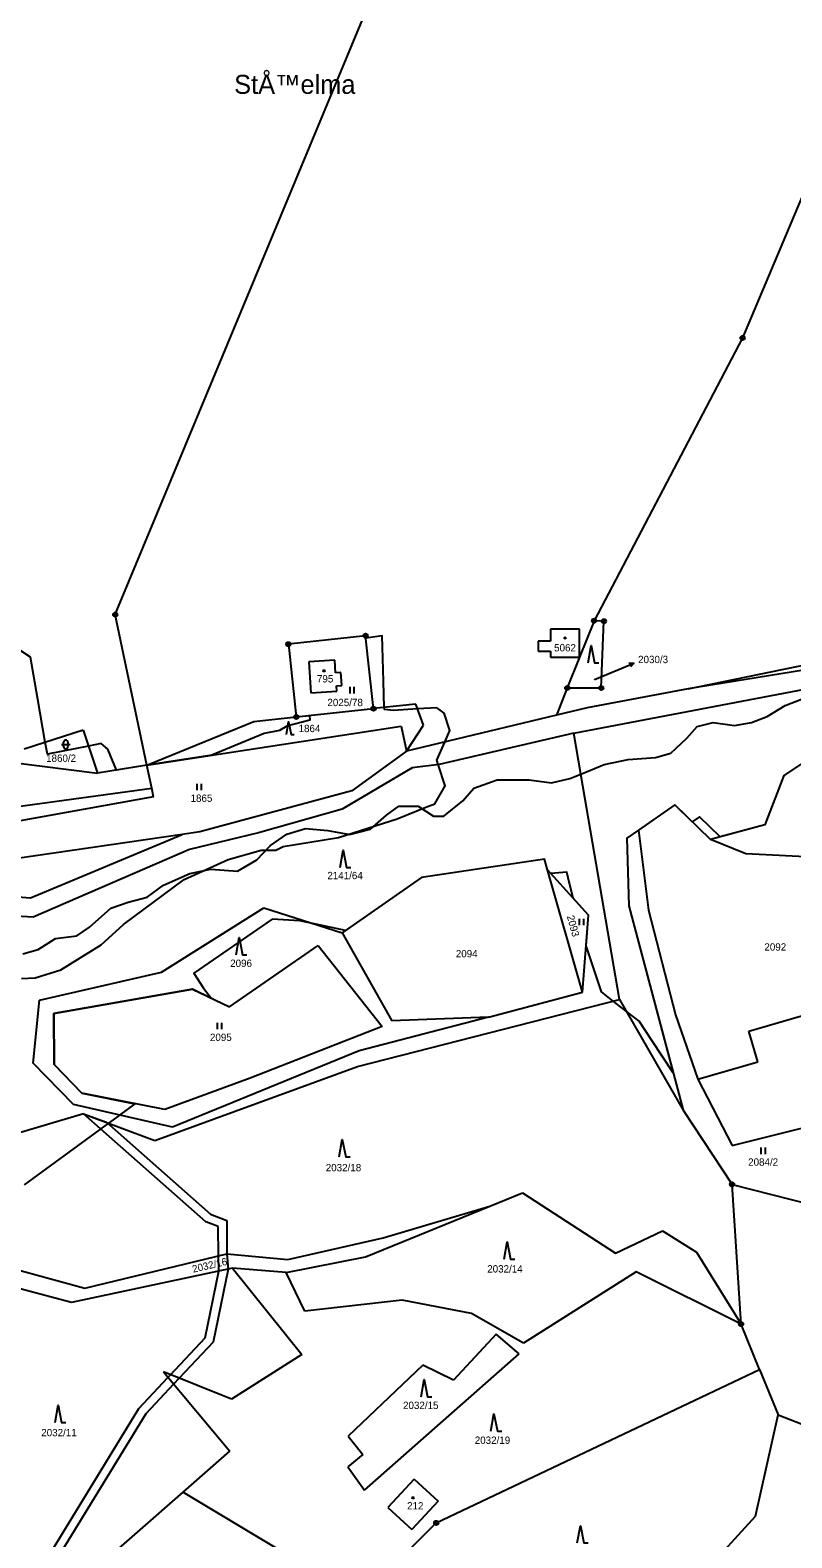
# Model space of a CAD drawing. Extents: x -439246 to -433691, y -1130252 to -1121148.
# Drawn here: x -435491 to -435314.5, y -1124319.6 to -1123970.2 of the extents above; entities that cross this region are included whole.
import ezdxf

# ---------------------------------------------------------------- set-up
doc = ezdxf.new("R2010")
doc.units = 0
for name, color, linetype in [('Vrstva 1', 7, 'Continuous'), ('Vrstva 15', 7, 'Continuous'), ('Vrstva 16', 7, 'Continuous'), ('Vrstva 18', 7, 'Continuous'), ('Vrstva 19', 7, 'Continuous'), ('Vrstva 24', 7, 'Continuous'), ('Vrstva 25', 7, 'Continuous'), ('Vrstva 3', 7, 'Continuous'), ('Vrstva 30', 7, 'Continuous'), ('Vrstva 37', 7, 'Continuous'), ('Vrstva 4', 7, 'Continuous'), ('Vrstva 52', 7, 'Continuous'), ('Vrstva 6', 7, 'Continuous')]:
    doc.layers.add(name, color=color, linetype=linetype)

msp = doc.modelspace()

# ---------------------------------------------------------------- linework, layer by layer
at = {"layer": 'Vrstva 1'}
for p, q in [((-435326.23, -1124270.03), (-435328.34, -1124237.66)), ((-435321.94, -1124280.54), (-435326.23, -1124270.03)), ((-435396.9, -1124316.11), (-435321.94, -1124280.54)), ((-435321.94, -1124280.54), (-435317.65, -1124291.05)), ((-435317.65, -1124291.05), (-435276.24, -1124307.28)), ((-435455.56, -1124309.01), (-435444.69, -1124299.5)), ((-435484.86, -1124334.61), (-435455.56, -1124309.01)), ((-435455.56, -1124309.01), (-435414.5, -1124333.55)), ((-435414.5, -1124333.55), (-435396.9, -1124316.11))]:
    msp.add_line(p, q, dxfattribs=at)
for points in [[(-435471.27, -1124105.63), (-435397.07, -1123927.02)], [(-435296.42, -1123971.49), (-435325.88, -1124041.5)], [(-435325.88, -1124041.5), (-435360.32, -1124107.06)], [(-435463.92, -1124140.53), (-435471.27, -1124105.63)], [(-435338.49, -1124122.8), (-435256.2, -1124105.9)], [(-435363.69, -1124108.98), (-435370.44, -1124108.98)], [(-435370.44, -1124108.98), (-435370.44, -1124111.8)], [(-435360.32, -1124107.06), (-435363.69, -1124115.51)], [(-435363.69, -1124115.51), (-435363.69, -1124108.98)], [(-435358.02, -1124107.15), (-435360.32, -1124107.06)], [(-435358.65, -1124122.63), (-435358.02, -1124107.15)], [(-435413.27, -1124110.52), (-435431.16, -1124112.48)], [(-435431.16, -1124112.48), (-435429.32, -1124129.34)], [(-435411.42, -1124127.42), (-435413.27, -1124110.52)], [(-435370.44, -1124111.8), (-435373.24, -1124111.8)], [(-435373.24, -1124111.8), (-435373.24, -1124114.06)], [(-435420.39, -1124116.16), (-435426.43, -1124116.54)], [(-435426.43, -1124116.54), (-435425.97, -1124123.73)], [(-435420.2, -1124119.15), (-435420.39, -1124116.16)], [(-435373.24, -1124114.06), (-435370.44, -1124114.06)], [(-435370.44, -1124114.06), (-435370.44, -1124115.51)], [(-435370.44, -1124115.51), (-435363.69, -1124115.51)], [(-435363.69, -1124115.51), (-435366.53, -1124122.63)], [(-435290.33, -1124114.99), (-435338.49, -1124122.8)], [(-435418.96, -1124119.07), (-435420.2, -1124119.15)], [(-435418.76, -1124122.06), (-435418.96, -1124119.07)], [(-435364.97, -1124133.11), (-435283.47, -1124117.59)], [(-435425.97, -1124123.73), (-435419.93, -1124123.34)], [(-435420.01, -1124122.14), (-435418.76, -1124122.06)], [(-435419.93, -1124123.34), (-435420.01, -1124122.14)], [(-435366.53, -1124122.63), (-435369.05, -1124128.95)], [(-435366.53, -1124122.63), (-435358.65, -1124122.63)], [(-435338.49, -1124122.8), (-435361.94, -1124127.24)], [(-435401.6, -1124126.38), (-435411.42, -1124127.42)], [(-435399.8, -1124131.24), (-435401.6, -1124126.38)], [(-435361.94, -1124127.24), (-435369.05, -1124128.95)], [(-435463.92, -1124140.53), (-435439.14, -1124130.4)], [(-435439.14, -1124130.4), (-435429.32, -1124129.34)], [(-435429.32, -1124129.34), (-435411.42, -1124127.42)], [(-435369.05, -1124128.95), (-435403.79, -1124137.3)], [(-435478.7, -1124132.44), (-435492.38, -1124136.82)], [(-435478.7, -1124132.44), (-435475.35, -1124142.37)], [(-435463.92, -1124140.53), (-435405.05, -1124131.44)], [(-435405.05, -1124131.44), (-435403.79, -1124137.3)], [(-435403.79, -1124137.3), (-435399.8, -1124131.24)], [(-435364.97, -1124133.11), (-435396.24, -1124140.36)], [(-435363.35, -1124142.58), (-435364.97, -1124133.11)], [(-435301.13, -1124132.77), (-435316.34, -1124142.93)], [(-435403.79, -1124137.3), (-435416.47, -1124146.44)], [(-435494.95, -1124139.91), (-435475.35, -1124142.37)], [(-435463.92, -1124140.53), (-435475.35, -1124142.37)], [(-435462.8, -1124145.81), (-435463.92, -1124140.53)], [(-435402.48, -1124141.14), (-435418.67, -1124150.73)], [(-435396.24, -1124140.36), (-435402.48, -1124141.14)], [(-435354.42, -1124194.82), (-435363.35, -1124142.58)], [(-435316.34, -1124142.93), (-435320.7, -1124154.32)], [(-435547.57, -1124157.45), (-435462.8, -1124145.81)], [(-435462.38, -1124147.82), (-435514.38, -1124157.21)], [(-435462.38, -1124147.82), (-435462.8, -1124145.81)], [(-435416.47, -1124146.44), (-435451.67, -1124156)], [(-435418.67, -1124150.73), (-435438.08, -1124156.18)], [(-435341.59, -1124149.73), (-435350.04, -1124155.59)], [(-435333.3, -1124157.75), (-435341.59, -1124149.73)], [(-435320.7, -1124154.32), (-435333.3, -1124157.75)], [(-435455.8, -1124156.6), (-435498.31, -1124162.77)], [(-435490.9, -1124171.28), (-435455.8, -1124156.6)], [(-435451.67, -1124156), (-435455.8, -1124156.6)], [(-435438.08, -1124156.18), (-435454.05, -1124160.09)], [(-435350.04, -1124155.59), (-435352.74, -1124157.46)], [(-435352.74, -1124157.46), (-435352.23, -1124173.08)], [(-435350.04, -1124155.59), (-435347.7, -1124174.09)], [(-435325.14, -1124161.04), (-435333.3, -1124157.75)], [(-435454.05, -1124160.09), (-435490.28, -1124175.72)], [(-435308.23, -1124161.92), (-435325.14, -1124161.04)], [(-435371.82, -1124162.27), (-435400.29, -1124166.54)], [(-435371.11, -1124164.75), (-435371.82, -1124162.27)], [(-435361.59, -1124175.3), (-435371.11, -1124164.75)], [(-435363.01, -1124193.15), (-435371.11, -1124164.75)], [(-435529.84, -1124168.2), (-435490.9, -1124171.28)], [(-435400.29, -1124166.54), (-435418.67, -1124179.37)], [(-435490.28, -1124175.72), (-435495.61, -1124175.46)], [(-435460.58, -1124188.45), (-435436.85, -1124173.54)], [(-435436.85, -1124173.54), (-435418.67, -1124179.37)], [(-435363.01, -1124193.15), (-435361.59, -1124175.3)], [(-435352.23, -1124173.08), (-435339.65, -1124220.44)], [(-435347.7, -1124174.09), (-435341.44, -1124198.36)], [(-435418.67, -1124179.37), (-435407.21, -1124199.73)], [(-435444.81, -1124196.54), (-435424.28, -1124182.33)], [(-435424.28, -1124182.33), (-435409.4, -1124201.1)], [(-435488.83, -1124194.98), (-435460.58, -1124188.45)], [(-435324.43, -1124202.16), (-435282.29, -1124189.89)], [(-435485.47, -1124198.09), (-435453.36, -1124192.46)], [(-435453.36, -1124192.46), (-435444.81, -1124196.54)], [(-435384.76, -1124198.9), (-435363.01, -1124193.15)], [(-435490.31, -1124209.59), (-435488.83, -1124194.98)], [(-435415.12, -1124210.38), (-435354.42, -1124194.82)], [(-435485.42, -1124209.91), (-435485.47, -1124198.09)], [(-435384.76, -1124198.9), (-435414.77, -1124206.74)], [(-435384.76, -1124198.9), (-435407.21, -1124199.73)], [(-435341.44, -1124198.36), (-435336.3, -1124213.32)], [(-435409.4, -1124201.1), (-435439.98, -1124213.04)], [(-435322.36, -1124209.26), (-435324.43, -1124202.16)], [(-435414.77, -1124206.74), (-435457.97, -1124224.4)], [(-435480.97, -1124219.14), (-435490.31, -1124209.59)], [(-435479.02, -1124216.55), (-435485.42, -1124209.91)], [(-435462.13, -1124227.49), (-435415.12, -1124210.38)], [(-435336.3, -1124213.32), (-435322.36, -1124209.26)], [(-435439.98, -1124213.04), (-435459.8, -1124220.34)], [(-435336.3, -1124213.32), (-435328.31, -1124228.64)], [(-435328.31, -1124228.64), (-435263.52, -1124212.4)], [(-435459.8, -1124220.34), (-435479.02, -1124216.55)], [(-435478.6, -1124221.3), (-435515.66, -1124232.3)], [(-435457.97, -1124224.4), (-435480.97, -1124219.14)], [(-435478.6, -1124221.3), (-435462.13, -1124227.49)], [(-435339.65, -1124220.44), (-435328.34, -1124237.66)], [(-435328.34, -1124237.66), (-435296.4, -1124245.81)], [(-435402.01, -1124305.95), (-435408.1, -1124312.51)], [(-435402.01, -1124305.95), (-435396.45, -1124311.11)], [(-435396.45, -1124311.11), (-435402.54, -1124317.67)], [(-435408.1, -1124312.51), (-435402.54, -1124317.67)]]:
    msp.add_lwpolyline(points, dxfattribs=at)
at = {"layer": 'Vrstva 16'}
msp.add_line((-435353.88, -1124118.02), (-435351.11, -1124116.86), dxfattribs=at)
for points in [[(-435352.23, -1124116.79), (-435351.11, -1124116.86), (-435351.84, -1124117.71)], [(-435360.19, -1124120.67), (-435353.88, -1124118.02)]]:
    msp.add_lwpolyline(points, dxfattribs=at)
at = {"layer": 'Vrstva 24'}
for centre, radius in [((-435325.88, -1124041.5), 0.5), ((-435325.88, -1124041.5), 0.1), ((-435471.27, -1124105.63), 0.5), ((-435471.27, -1124105.63), 0.1), ((-435360.32, -1124107.06), 0.5), ((-435360.32, -1124107.06), 0.1), ((-435358.02, -1124107.15), 0.5), ((-435358.02, -1124107.15), 0.1), ((-435431.16, -1124112.48), 0.5), ((-435431.16, -1124112.48), 0.1), ((-435413.27, -1124110.52), 0.5), ((-435413.27, -1124110.52), 0.1), ((-435366.53, -1124122.63), 0.5), ((-435366.53, -1124122.63), 0.1), ((-435358.65, -1124122.63), 0.5), ((-435358.65, -1124122.63), 0.1), ((-435411.42, -1124127.42), 0.5), ((-435411.42, -1124127.42), 0.1), ((-435429.32, -1124129.34), 0.5), ((-435429.32, -1124129.34), 0.1), ((-435328.34, -1124237.66), 0.5), ((-435328.34, -1124237.66), 0.1), ((-435326.23, -1124270.03), 0.5), ((-435326.23, -1124270.03), 0.1), ((-435396.9, -1124316.11), 0.5), ((-435396.9, -1124316.11), 0.1)]:
    msp.add_circle(centre, radius, dxfattribs=at)
at = {"layer": 'Vrstva 25'}
for p, q in [((-435416.87, -1124123.87), (-435416.87, -1124122.37)), ((-435415.87, -1124123.87), (-435415.87, -1124122.37)), ((-435483.73, -1124135.72), (-435481.73, -1124135.72)), ((-435483.23, -1124136.22), (-435483.23, -1124135.22)), ((-435482.23, -1124135.22), (-435482.23, -1124136.22)), ((-435452.29, -1124146.32), (-435452.29, -1124144.82)), ((-435451.29, -1124146.32), (-435451.29, -1124144.82)), ((-435363.67, -1124177.59), (-435363.67, -1124176.09)), ((-435362.67, -1124177.59), (-435362.67, -1124176.09)), ((-435447.54, -1124201.73), (-435447.54, -1124200.23)), ((-435446.54, -1124201.73), (-435446.54, -1124200.23)), ((-435321.6, -1124230.64), (-435321.6, -1124229.14)), ((-435320.6, -1124230.64), (-435320.6, -1124229.14))]:
    msp.add_line(p, q, dxfattribs=at)
for points in [[(-435361.71, -1124116.82), (-435361.01, -1124112.82), (-435360.21, -1124116.82), (-435359.21, -1124116.82)], [(-435431.59, -1124133.38), (-435431.09, -1124130.5), (-435430.51, -1124133.38), (-435429.79, -1124133.38)], [(-435419.18, -1124164.24), (-435418.48, -1124160.24), (-435417.68, -1124164.24), (-435416.68, -1124164.24)], [(-435443.25, -1124184.49), (-435442.55, -1124180.49), (-435441.75, -1124184.49), (-435440.75, -1124184.49)], [(-435419.37, -1124231.26), (-435418.67, -1124227.26), (-435417.87, -1124231.26), (-435416.87, -1124231.26)], [(-435381.16, -1124254.96), (-435380.46, -1124250.96), (-435379.66, -1124254.96), (-435378.66, -1124254.96)], [(-435400.39, -1124286.91), (-435399.69, -1124282.91), (-435398.89, -1124286.91), (-435397.89, -1124286.91)], [(-435485.2, -1124292.84), (-435484.5, -1124288.84), (-435483.7, -1124292.84), (-435482.7, -1124292.84)], [(-435384.2, -1124294.87), (-435383.5, -1124290.87), (-435382.7, -1124294.87), (-435381.7, -1124294.87)], [(-435364.19, -1124320.77), (-435363.49, -1124316.77), (-435362.69, -1124320.77), (-435361.69, -1124320.77)]]:
    msp.add_lwpolyline(points, dxfattribs=at)
for centre in [(-435367.02, -1124111.03), (-435422.88, -1124118.65), (-435402.26, -1124310.31)]:
    msp.add_circle(centre, 0.175, dxfattribs=at)
for centre, start, end in [((-435482.73, -1124135.22), 0, 180), ((-435482.73, -1124136.22), 180, 0)]:
    msp.add_arc(centre, 0.5, start, end, dxfattribs=at)
at = {"layer": 'Vrstva 3'}
for points in [[(-435363.69, -1124108.98), (-435370.44, -1124108.98)], [(-435370.44, -1124108.98), (-435370.44, -1124111.8)], [(-435363.69, -1124115.51), (-435363.69, -1124108.98)], [(-435370.44, -1124111.8), (-435373.24, -1124111.8)], [(-435373.24, -1124111.8), (-435373.24, -1124114.06)], [(-435420.39, -1124116.16), (-435426.43, -1124116.54)], [(-435426.43, -1124116.54), (-435425.97, -1124123.73)], [(-435420.2, -1124119.15), (-435420.39, -1124116.16)], [(-435373.24, -1124114.06), (-435370.44, -1124114.06)], [(-435370.44, -1124114.06), (-435370.44, -1124115.51)], [(-435370.44, -1124115.51), (-435363.69, -1124115.51)], [(-435418.96, -1124119.07), (-435420.2, -1124119.15)], [(-435418.76, -1124122.06), (-435418.96, -1124119.07)], [(-435425.97, -1124123.73), (-435419.93, -1124123.34)], [(-435420.01, -1124122.14), (-435418.76, -1124122.06)], [(-435419.93, -1124123.34), (-435420.01, -1124122.14)], [(-435402.01, -1124305.95), (-435408.1, -1124312.51)], [(-435402.01, -1124305.95), (-435396.45, -1124311.11)], [(-435396.45, -1124311.11), (-435402.54, -1124317.67)], [(-435408.1, -1124312.51), (-435402.54, -1124317.67)]]:
    msp.add_lwpolyline(points, dxfattribs=at)
at = {"layer": 'Vrstva 30'}
for p, q in [((-435478.6, -1124221.3), (-435473.34, -1124223.28)), ((-435450.27, -1124246.31), (-435478.6, -1124221.3)), ((-435473.34, -1124223.28), (-435449.22, -1124244.57)), ((-435449.22, -1124244.57), (-435445.4, -1124246.02)), ((-435445.4, -1124246.02), (-435445.38, -1124253.74)), ((-435447.39, -1124247.4), (-435450.27, -1124246.31)), ((-435447.38, -1124254.22), (-435447.39, -1124247.4)), ((-435447.25, -1124257.74), (-435447.38, -1124254.22)), ((-435445.38, -1124253.74), (-435445.11, -1124257.28)), ((-435450.45, -1124273.25), (-435447.25, -1124257.74)), ((-435445.11, -1124257.28), (-435448.61, -1124274.2)), ((-435458.46, -1124281.78), (-435450.45, -1124273.25)), ((-435448.61, -1124274.2), (-435456.47, -1124282.57)), ((-435465.81, -1124289.6), (-435459.05, -1124282.4)), ((-435457.75, -1124283.94), (-435464.21, -1124290.82)), ((-435459.05, -1124282.4), (-435458.46, -1124281.78)), ((-435456.47, -1124282.57), (-435457.75, -1124283.94)), ((-435490.65, -1124330.23), (-435465.81, -1124289.6)), ((-435464.21, -1124290.82), (-435489.02, -1124331.38))]:
    msp.add_line(p, q, dxfattribs=at)
at = {"layer": 'Vrstva 37'}
for centre in [(-435367.02, -1124111.03), (-435422.88, -1124118.65), (-435402.26, -1124310.31)]:
    msp.add_circle(centre, 0.175, dxfattribs=at)
at = {"layer": 'Vrstva 4'}
for points in [[(-435320.2, -1124129.22), (-435316, -1124126.7)], [(-435316, -1124126.7), (-435309.87, -1124124.28)], [(-435336.45, -1124131.55), (-435332.74, -1124130.61)], [(-435332.74, -1124130.61), (-435327.76, -1124131.35)], [(-435327.76, -1124131.35), (-435323.8, -1124130.66)], [(-435323.8, -1124130.66), (-435320.2, -1124129.22)], [(-435342.52, -1124137.7), (-435338.82, -1124134.22)], [(-435338.82, -1124134.22), (-435336.45, -1124131.55)], [(-435346.08, -1124138.71), (-435342.52, -1124137.7)], [(-435363.35, -1124142.58), (-435357.97, -1124140.37)], [(-435357.97, -1124140.37), (-435352.43, -1124139.19)], [(-435352.43, -1124139.19), (-435346.08, -1124138.71)], [(-435388.18, -1124145.87), (-435382.8, -1124143.93)], [(-435382.8, -1124143.93), (-435375.36, -1124143.93)], [(-435375.36, -1124143.93), (-435370.18, -1124144.61)], [(-435370.18, -1124144.61), (-435365.93, -1124143.64)], [(-435365.93, -1124143.64), (-435363.35, -1124142.58)], [(-435390.76, -1124148.78), (-435388.18, -1124145.87)], [(-435408.38, -1124152.1), (-435405.56, -1124150.05)], [(-435405.56, -1124150.05), (-435401.1, -1124150.05)], [(-435401.1, -1124150.05), (-435397.54, -1124152.37)], [(-435395.09, -1124152.37), (-435390.76, -1124148.78)], [(-435431.5, -1124156.48), (-435427.2, -1124155.2)], [(-435427.2, -1124155.2), (-435422.01, -1124155.66)], [(-435412.1, -1124155.31), (-435408.38, -1124152.1)], [(-435397.54, -1124152.37), (-435395.09, -1124152.37)], [(-435435.3, -1124159.15), (-435431.5, -1124156.48)], [(-435422.01, -1124155.66), (-435416.9, -1124156.59)], [(-435416.9, -1124156.59), (-435412.1, -1124155.31)], [(-435438.43, -1124162.48), (-435435.3, -1124159.15)], [(-435460.08, -1124168.34), (-435453.96, -1124165.62)], [(-435453.96, -1124165.62), (-435449.15, -1124164.6)], [(-435449.15, -1124164.6), (-435442.98, -1124165.09)], [(-435442.98, -1124165.09), (-435438.43, -1124162.48)], [(-435463.87, -1124171.07), (-435460.08, -1124168.34)], [(-435472.27, -1124173.65), (-435468.28, -1124172.23)], [(-435468.28, -1124172.23), (-435463.87, -1124171.07)], [(-435477.28, -1124178.06), (-435472.27, -1124173.65)], [(-435480.17, -1124180.1), (-435477.28, -1124178.06)], [(-435489.12, -1124183.27), (-435485.09, -1124180.67)], [(-435485.09, -1124180.67), (-435480.17, -1124180.1)], [(-435492.67, -1124184.22), (-435489.12, -1124183.27)]]:
    msp.add_lwpolyline(points, dxfattribs=at)
at = {"layer": 'Vrstva 52'}
for points in [[(-435493.01, -1124189.98), (-435489.85, -1124189.83), (-435483.88, -1124187.91), (-435474.51, -1124182.16), (-435469.4, -1124177.47), (-435455.34, -1124167.03), (-435445.11, -1124162.35), (-435437.44, -1124160.22), (-435434.03, -1124160.22), (-435432.33, -1124159.37), (-435419.55, -1124157.24), (-435405.91, -1124152.97), (-435399.27, -1124150.27), (-435397.23, -1124149.44), (-435394.84, -1124145.31), (-435396.42, -1124140.38), (-435396.75, -1124139.34), (-435394.93, -1124135.17), (-435393.77, -1124132.52), (-435395.05, -1124128.48), (-435396.32, -1124127.52), (-435396.75, -1124127.2), (-435401.19, -1124127.48), (-435406.77, -1124127.84), (-435408.91, -1124127.59), (-435408.92, -1124127.15), (-435409.11, -1124121.02), (-435409.43, -1124110.56), (-435413.2, -1124111.12), (-435413.27, -1124110.52), (-435431.16, -1124112.48), (-435429.32, -1124129.34), (-435426.28, -1124129.01), (-435426.18, -1124130.05), (-435431.48, -1124131.46), (-435433.18, -1124132.52), (-435436.8, -1124133.16), (-435448.89, -1124138.21), (-435463.92, -1124140.53), (-435470.98, -1124141.67), (-435473.02, -1124136.78), (-435474.51, -1124135.51), (-435477.46, -1124136.09), (-435487, -1124137.98), (-435487.48, -1124135.25), (-435489.21, -1124125.28), (-435490.91, -1124115.48), (-435519.67, -1124096.52)], [(-435301.13, -1124132.77), (-435316.34, -1124142.93), (-435320.7, -1124154.32), (-435331.05, -1124157.14), (-435335.86, -1124152.48), (-435337.54, -1124153.65), (-435341.59, -1124149.73), (-435350.04, -1124155.59), (-435352.74, -1124157.46), (-435352.23, -1124173.08), (-435341.95, -1124211.79), (-435346.93, -1124204.29), (-435349.89, -1124199.84), (-435352.86, -1124197.52), (-435355.85, -1124195.19), (-435358.62, -1124193.02), (-435360.62, -1124187.03), (-435362.16, -1124182.42), (-435361.59, -1124175.3), (-435365.14, -1124171.36), (-435366.29, -1124166.61), (-435366.61, -1124165.28), (-435370.31, -1124165.64), (-435371.11, -1124164.75), (-435371.82, -1124162.27), (-435400.29, -1124166.54), (-435417.93, -1124178.86), (-435424.81, -1124177.4), (-435428.5, -1124176.62), (-435434.89, -1124176.19), (-435453.08, -1124188.7), (-435450.86, -1124192.17), (-435448.95, -1124194.56), (-435453.36, -1124192.46), (-435485.47, -1124198.09), (-435485.42, -1124209.91), (-435479.02, -1124216.55), (-435466.7, -1124218.98), (-435470.27, -1124221.59), (-435471.75, -1124222.67), (-435472.84, -1124223.46), (-435492.4, -1124237.76)]]:
    msp.add_lwpolyline(points, dxfattribs=at)
at = {"layer": 'Vrstva 6'}
for points in [[(-435354.42, -1124194.82), (-435339.65, -1124220.44)], [(-435384.48, -1124242.74), (-435376.88, -1124239.65)], [(-435376.88, -1124239.65), (-435355.34, -1124253.59)], [(-435413.25, -1124254.44), (-435384.48, -1124242.74)], [(-435409.16, -1124250.07), (-435384.48, -1124242.74)], [(-435355.34, -1124253.59), (-435344.48, -1124248.41)], [(-435344.48, -1124248.41), (-435336.59, -1124253.36)], [(-435431.25, -1124255.06), (-435409.16, -1124250.07)], [(-435478.3, -1124261.71), (-435445.38, -1124253.74)], [(-435445.38, -1124253.74), (-435431.25, -1124255.06)], [(-435431.7, -1124258.06), (-435413.25, -1124254.44)], [(-435336.59, -1124253.36), (-435326.23, -1124270.03)], [(-435481.39, -1124265.04), (-435506.47, -1124258.43)], [(-435496.93, -1124256.65), (-435478.3, -1124261.71)], [(-435444.13, -1124257.07), (-435481.39, -1124265.04)], [(-435431.7, -1124258.06), (-435444.13, -1124257.07)], [(-435444.13, -1124257.07), (-435428, -1124277.09)], [(-435427.36, -1124267.08), (-435431.7, -1124258.06)], [(-435350.52, -1124257.91), (-435376.68, -1124274.43)], [(-435326.23, -1124270.03), (-435350.52, -1124257.91)], [(-435404.76, -1124264.5), (-435427.36, -1124267.08)], [(-435388.74, -1124267.6), (-435404.76, -1124264.5)], [(-435376.68, -1124274.43), (-435388.74, -1124267.6)], [(-435382.97, -1124272.4), (-435392.87, -1124283.01)], [(-435377.63, -1124276.96), (-435382.97, -1124272.4)], [(-435428, -1124277.09), (-435444.34, -1124287.42)], [(-435413.52, -1124308.5), (-435377.63, -1124276.96)], [(-435400.01, -1124279.6), (-435417.31, -1124296.01)], [(-435392.87, -1124283.01), (-435400.01, -1124279.6)], [(-435444.34, -1124287.42), (-435460.13, -1124281.11)], [(-435460.13, -1124281.11), (-435444.69, -1124299.5)], [(-435322.92, -1124314.56), (-435317.65, -1124291.05)], [(-435417.31, -1124296.01), (-435413.9, -1124300.26)], [(-435413.9, -1124300.26), (-435417.38, -1124303.09)], [(-435417.38, -1124303.09), (-435413.52, -1124308.5)], [(-435350.76, -1124345.11), (-435322.92, -1124314.56)]]:
    msp.add_lwpolyline(points, dxfattribs=at)

# ---------------------------------------------------------------- texts
at = {"layer": 'Vrstva 15'}
msp.add_text('StÅ™elma', height=4.4, dxfattribs=at).set_placement((-435443.72, -1123984.94))
at = {"layer": 'Vrstva 16'}
msp.add_text('2030/3', height=1.7, dxfattribs=at).set_placement((-435350.11, -1124116.87))
at = {"layer": 'Vrstva 18'}
for s, height, p in [('5062', 1.7, (-435369.57, -1124114.15)), ('2030/3', 0.1, (-435360.42, -1124120.67)), ('2025/78', 1.7, (-435422.11, -1124126.84)), ('1864', 1.7, (-435428.79, -1124132.86)), ('1860/2', 1.7, (-435487.3, -1124139.75)), ('1865', 1.7, (-435453.82, -1124149.02)), ('2141/64', 1.7, (-435422.12, -1124166.94)), ('2092', 1.7, (-435320.84, -1124183.49)), ('2096', 1.7, (-435444.64, -1124187.27)), ('2094', 1.7, (-435392.35, -1124185.04)), ('2095', 1.7, (-435449.33, -1124204.43)), ('2084/2', 1.7, (-435324.61, -1124233.34)), ('2032/18', 1.7, (-435422.49, -1124234.63)), ('2032/14', 1.7, (-435385.07, -1124258.09)), ('2032/15', 1.7, (-435404.58, -1124289.72)), ('2032/11', 1.7, (-435488.42, -1124296.04)), ('2032/19', 1.7, (-435387.96, -1124297.8))]:
    msp.add_text(s, height=height, dxfattribs=at).set_placement(p)
for s, rotation, p in [('2093', 285.2613, (-435366.63, -1124175.55)), ('2032/16', 13.0037, (-435453.21, -1124258.15))]:
    msp.add_text(s, height=1.7, rotation=rotation, dxfattribs=at).set_placement(p)
at = {"layer": 'Vrstva 19'}
for s, p in [('795', (-435424.53, -1124121.35)), ('212', (-435403.65, -1124313.01))]:
    msp.add_text(s, height=1.7, dxfattribs=at).set_placement(p)

doc.saveas('drawing.dxf')
